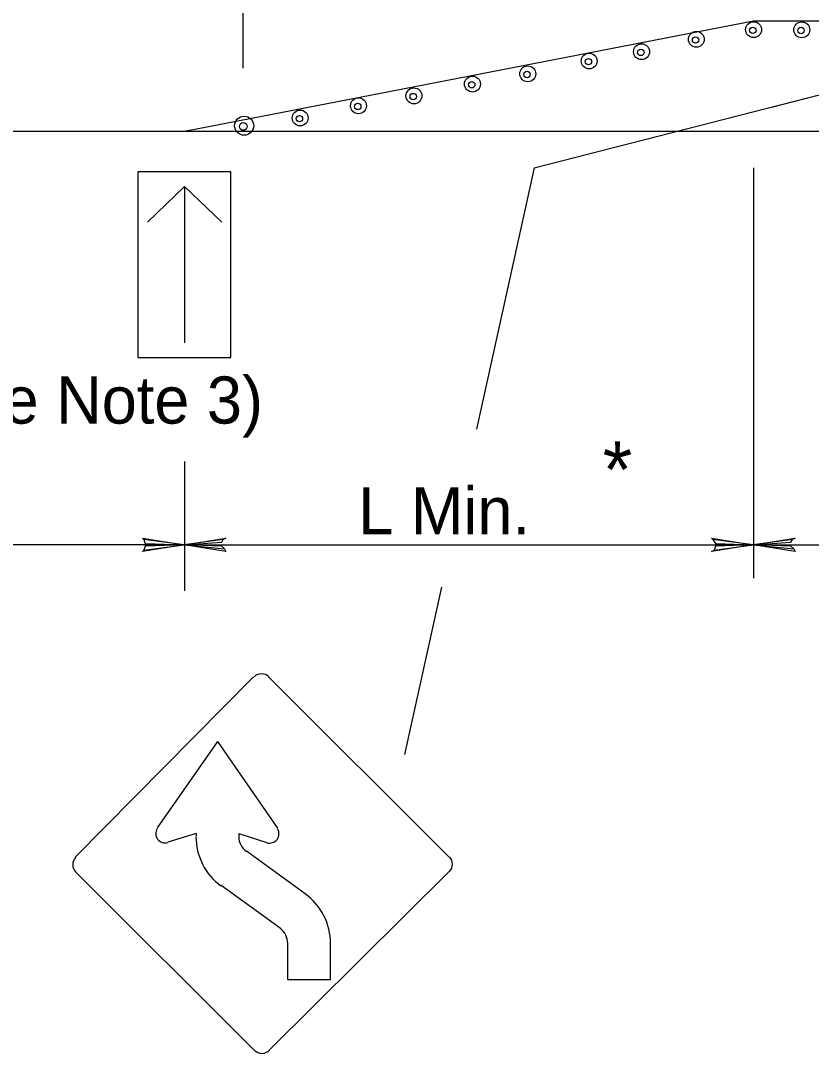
# Model space of a CAD drawing. Extents: x -14145 to -13521, y 30244 to 30661.
# Drawn here: x -13713.583 to -13710.062, y 30302.036 to 30306.638 of the extents above; entities that cross this region are included whole.
import ezdxf

# ---------------------------------------------------------------- set-up
doc = ezdxf.new("R2010")
doc.units = 0
doc.layers.add('1', color=7, linetype='Continuous')
doc.layers.add('2', color=7, linetype='Continuous')

msp = doc.modelspace()

# ---------------------------------------------------------------- linework, layer by layer
at = {"layer": '1'}
for p, q in [((-13712.5931, 30306.4262), (-13712.5931, 30310.3697)), ((-13712.8534, 30306.1454), (-13710.3196, 30306.6374)), ((-13712.8534, 30306.1454), (-13710.3196, 30306.6374)), ((-13712.8534, 30306.1454), (-13710.3196, 30306.6374)), ((-13710.3196, 30306.6374), (-13709.0526, 30306.6374)), ((-13710.3196, 30306.6374), (-13709.0526, 30306.6374)), ((-13711.2959, 30305.982), (-13709.681, 30306.3962)), ((-13710.234, 30306.2542), (-13709.687, 30306.3942)), ((-13710.234, 30306.2542), (-13709.687, 30306.3942)), ((-13721.0786, 30306.1459), (-13707.0572, 30306.1459)), ((-13712.647, 30305.9642), (-13713.061, 30305.9642)), ((-13713.061, 30305.9642), (-13713.061, 30305.1362)), ((-13712.647, 30305.9642), (-13713.061, 30305.9642)), ((-13713.061, 30305.9642), (-13713.061, 30305.1362)), ((-13712.647, 30305.9642), (-13713.061, 30305.9642)), ((-13713.061, 30305.9642), (-13713.061, 30305.1362)), ((-13712.647, 30305.1362), (-13712.647, 30305.9642)), ((-13712.647, 30305.1362), (-13712.647, 30305.9642)), ((-13712.647, 30305.1362), (-13712.647, 30305.9642)), ((-13711.2959, 30305.982), (-13711.5532, 30304.8175)), ((-13710.3198, 30305.9815), (-13710.3198, 30304.1542)), ((-13710.3198, 30305.9815), (-13710.3198, 30304.7379)), ((-13710.3198, 30305.9815), (-13710.3198, 30304.7379)), ((-13713.019, 30305.7402), (-13712.854, 30305.8992)), ((-13713.019, 30305.7402), (-13712.854, 30305.8992)), ((-13713.019, 30305.7402), (-13712.854, 30305.8992)), ((-13712.688, 30305.7402), (-13712.854, 30305.8992)), ((-13712.854, 30305.8992), (-13712.854, 30305.2022)), ((-13712.688, 30305.7402), (-13712.854, 30305.8992)), ((-13712.854, 30305.8992), (-13712.854, 30305.2022)), ((-13712.688, 30305.7402), (-13712.854, 30305.8992)), ((-13712.854, 30305.8992), (-13712.854, 30305.2022)), ((-13713.061, 30305.1362), (-13712.647, 30305.1362)), ((-13713.061, 30305.1362), (-13712.647, 30305.1362)), ((-13713.061, 30305.1362), (-13712.647, 30305.1362)), ((-13712.854, 30305.1362), (-13712.854, 30305.1362)), ((-13712.854, 30305.1362), (-13712.854, 30305.1362)), ((-13712.854, 30305.1362), (-13712.854, 30305.1362)), ((-13712.8542, 30304.6727), (-13712.8542, 30304.1542)), ((-13712.8542, 30304.436), (-13712.8542, 30304.0972)), ((-13712.8542, 30304.436), (-13712.8542, 30304.0972)), ((-13712.855, 30304.302), (-13714.705, 30304.302)), ((-13712.855, 30304.302), (-13714.705, 30304.302)), ((-13712.855, 30304.302), (-13714.705, 30304.302)), ((-13712.855, 30304.302), (-13710.321, 30304.302)), ((-13712.855, 30304.302), (-13710.321, 30304.302)), ((-13712.855, 30304.302), (-13710.321, 30304.302)), ((-13710.321, 30304.302), (-13709.054, 30304.302)), ((-13710.321, 30304.302), (-13709.054, 30304.302)), ((-13710.321, 30304.302), (-13709.054, 30304.302)), ((-13711.7088, 30304.1133), (-13711.8734, 30303.3685)), ((-13712.546, 30303.7144), (-13713.34, 30302.9104)), ((-13712.546, 30303.7144), (-13713.34, 30302.9104)), ((-13711.676, 30302.9124), (-13712.479, 30303.7144)), ((-13711.676, 30302.9124), (-13712.479, 30303.7144)), ((-13712.706, 30303.4264), (-13712.975, 30303.0404)), ((-13712.706, 30303.4264), (-13712.439, 30303.0394)), ((-13712.706, 30303.4264), (-13712.439, 30303.0394)), ((-13712.802, 30303.0164), (-13712.928, 30302.9774)), ((-13712.802, 30303.0164), (-13712.802, 30303.0054)), ((-13712.612, 30303.0154), (-13712.487, 30302.9764)), ((-13712.612, 30303.0154), (-13712.612, 30303.0034)), ((-13712.612, 30303.0154), (-13712.487, 30302.9764)), ((-13712.316, 30302.7474), (-13712.578, 30302.9374)), ((-13712.316, 30302.7474), (-13712.578, 30302.9374)), ((-13713.339, 30302.8444), (-13712.543, 30302.0504)), ((-13713.339, 30302.8444), (-13712.543, 30302.0504)), ((-13712.476, 30302.0504), (-13711.675, 30302.8464)), ((-13712.476, 30302.0504), (-13711.675, 30302.8464)), ((-13712.427, 30302.5934), (-13712.69, 30302.7834)), ((-13712.427, 30302.5934), (-13712.69, 30302.7834)), ((-13712.393, 30302.3654), (-13712.393, 30302.5284)), ((-13712.203, 30302.3654), (-13712.203, 30302.5264)), ((-13712.393, 30302.3654), (-13712.203, 30302.3654))]:
    msp.add_line(p, q, dxfattribs=at)
for points in [[(-13713.035, 30304.326), (-13713.029, 30304.308), (-13712.855, 30304.302), (-13713.035, 30304.326), (-13713.041, 30304.332), (-13712.855, 30304.302), (-13713.029, 30304.296), (-13713.035, 30304.278), (-13712.855, 30304.302), (-13713.041, 30304.272), (-13713.035, 30304.278)], [(-13713.035, 30304.326), (-13713.029, 30304.308), (-13712.855, 30304.302), (-13713.035, 30304.326), (-13713.041, 30304.332), (-13712.855, 30304.302), (-13713.029, 30304.296), (-13713.035, 30304.278), (-13712.855, 30304.302), (-13713.041, 30304.272), (-13713.035, 30304.278)], [(-13713.035, 30304.326), (-13713.029, 30304.308), (-13712.855, 30304.302), (-13713.035, 30304.326), (-13713.041, 30304.332), (-13712.855, 30304.302), (-13713.029, 30304.296), (-13713.035, 30304.278), (-13712.855, 30304.302), (-13713.041, 30304.272), (-13713.035, 30304.278)], [(-13712.675, 30304.284), (-13712.687, 30304.296), (-13712.855, 30304.302), (-13712.675, 30304.284), (-13712.669, 30304.272), (-13712.855, 30304.302), (-13712.687, 30304.314), (-13712.681, 30304.326), (-13712.855, 30304.302), (-13712.669, 30304.332), (-13712.681, 30304.326)], [(-13712.675, 30304.284), (-13712.687, 30304.296), (-13712.855, 30304.302), (-13712.675, 30304.284), (-13712.669, 30304.272), (-13712.855, 30304.302), (-13712.687, 30304.314), (-13712.681, 30304.326), (-13712.855, 30304.302), (-13712.669, 30304.332), (-13712.681, 30304.326)], [(-13712.675, 30304.284), (-13712.687, 30304.296), (-13712.855, 30304.302), (-13712.675, 30304.284), (-13712.669, 30304.272), (-13712.855, 30304.302), (-13712.687, 30304.314), (-13712.681, 30304.326), (-13712.855, 30304.302), (-13712.669, 30304.332), (-13712.681, 30304.326)], [(-13710.501, 30304.326), (-13710.489, 30304.308), (-13710.321, 30304.302), (-13710.501, 30304.326), (-13710.507, 30304.332), (-13710.321, 30304.302), (-13710.489, 30304.296), (-13710.495, 30304.278), (-13710.321, 30304.302), (-13710.507, 30304.272), (-13710.495, 30304.278)], [(-13710.501, 30304.326), (-13710.489, 30304.308), (-13710.321, 30304.302), (-13710.501, 30304.326), (-13710.507, 30304.332), (-13710.321, 30304.302), (-13710.489, 30304.296), (-13710.495, 30304.278), (-13710.321, 30304.302), (-13710.507, 30304.272), (-13710.495, 30304.278)], [(-13710.501, 30304.326), (-13710.489, 30304.308), (-13710.321, 30304.302), (-13710.501, 30304.326), (-13710.507, 30304.332), (-13710.321, 30304.302), (-13710.489, 30304.296), (-13710.495, 30304.278), (-13710.321, 30304.302), (-13710.507, 30304.272), (-13710.495, 30304.278)], [(-13710.141, 30304.284), (-13710.153, 30304.296), (-13710.321, 30304.302), (-13710.141, 30304.284), (-13710.135, 30304.272), (-13710.321, 30304.302), (-13710.153, 30304.314), (-13710.147, 30304.326), (-13710.321, 30304.302), (-13710.135, 30304.332), (-13710.147, 30304.326)], [(-13710.141, 30304.284), (-13710.153, 30304.296), (-13710.321, 30304.302), (-13710.141, 30304.284), (-13710.135, 30304.272), (-13710.321, 30304.302), (-13710.153, 30304.314), (-13710.147, 30304.326), (-13710.321, 30304.302), (-13710.135, 30304.332), (-13710.147, 30304.326)], [(-13710.141, 30304.284), (-13710.153, 30304.296), (-13710.321, 30304.302), (-13710.141, 30304.284), (-13710.135, 30304.272), (-13710.321, 30304.302), (-13710.153, 30304.314), (-13710.147, 30304.326), (-13710.321, 30304.302), (-13710.135, 30304.332), (-13710.147, 30304.326)]]:
    msp.add_lwpolyline(points, dxfattribs=at)
for centre, radius in [((-13710.3196, 30306.5978), 0.0354), ((-13710.3196, 30306.5978), 0.0354), ((-13710.3196, 30306.5978), 0.0354), ((-13710.3228, 30306.5948), 0.0143), ((-13710.1051, 30306.597), 0.0354), ((-13710.1084, 30306.5941), 0.0143), ((-13710.5745, 30306.5547), 0.0354), ((-13710.5778, 30306.5517), 0.0143), ((-13710.8184, 30306.4994), 0.0354), ((-13710.8184, 30306.4994), 0.0354), ((-13710.8184, 30306.4994), 0.0354), ((-13711.0518, 30306.458), 0.0354), ((-13711.0551, 30306.455), 0.0143), ((-13710.8217, 30306.4964), 0.0143), ((-13710.8217, 30306.4964), 0.0143), ((-13710.8217, 30306.4964), 0.0143), ((-13711.3252, 30306.401), 0.0354), ((-13711.3252, 30306.401), 0.0354), ((-13711.3252, 30306.401), 0.0354), ((-13711.5714, 30306.3553), 0.0354), ((-13711.3284, 30306.398), 0.0143), ((-13711.3284, 30306.398), 0.0143), ((-13711.3284, 30306.398), 0.0143), ((-13711.832, 30306.3026), 0.0354), ((-13711.832, 30306.3026), 0.0354), ((-13711.832, 30306.3026), 0.0354), ((-13711.5747, 30306.3523), 0.0143), ((-13712.0789, 30306.2586), 0.0354), ((-13711.8352, 30306.2996), 0.0143), ((-13711.8352, 30306.2996), 0.0143), ((-13711.8352, 30306.2996), 0.0143), ((-13712.3387, 30306.2042), 0.0354), ((-13712.3387, 30306.2042), 0.0354), ((-13712.3387, 30306.2042), 0.0354), ((-13712.0822, 30306.2556), 0.0143), ((-13712.5878, 30306.1697), 0.0425), ((-13712.342, 30306.2012), 0.0143), ((-13712.342, 30306.2012), 0.0143), ((-13712.342, 30306.2012), 0.0143), ((-13712.5917, 30306.1662), 0.0171)]:
    msp.add_circle(centre, radius, dxfattribs=at)
for centre, radius, start, end in [((-13712.5111, 30303.6806), 0.0465, 45.0853, 135.0853), ((-13712.5111, 30303.6806), 0.0465, 45.0853, 135.0853), ((-13712.5111, 30303.6806), 0.0465, 45.0853, 135.0853), ((-13712.9396, 30303.0159), 0.0422, 148.2563, 286.1059), ((-13712.4751, 30303.0152), 0.0422, 253.7406, 31.556), ((-13712.5309, 30303.0021), 0.2717, 179.7819, 234.1606), ((-13712.5309, 30303.0021), 0.2717, 179.7819, 234.1606), ((-13712.5301, 30303.0025), 0.082, 180.2463, 234.1221), ((-13713.3049, 30302.8769), 0.0465, 135.0853, 225.0853), ((-13713.3049, 30302.8769), 0.0465, 135.0853, 225.0853), ((-13713.3049, 30302.8769), 0.0465, 135.0853, 225.0853), ((-13711.7069, 30302.8788), 0.0465, 315.0853, 45.0853), ((-13711.7069, 30302.8788), 0.0465, 315.0853, 45.0853), ((-13711.7069, 30302.8788), 0.0465, 315.0853, 45.0853), ((-13712.4749, 30302.5262), 0.2717, 359.7819, 54.1606), ((-13712.4749, 30302.5262), 0.2717, 359.7819, 54.1606), ((-13712.4747, 30302.5263), 0.081, 359.9061, 54.4622), ((-13712.5087, 30302.0826), 0.0465, 225.0853, 315.0853), ((-13712.5087, 30302.0826), 0.0465, 225.0853, 315.0853), ((-13712.5087, 30302.0826), 0.0465, 225.0853, 315.0853)]:
    msp.add_arc(centre, radius, start, end, dxfattribs=at)

# ---------------------------------------------------------------- texts
at = {"layer": '2'}
for s, height, p in [('(See Note 3)', 0.21, (-13714.0962, 30304.8423)), ('*', 0.252, (-13710.9913, 30304.5114)), ('L Min.', 0.21, (-13712.08, 30304.349))]:
    msp.add_text(s, height=height, dxfattribs=at).set_placement(p)

doc.saveas('drawing.dxf')
